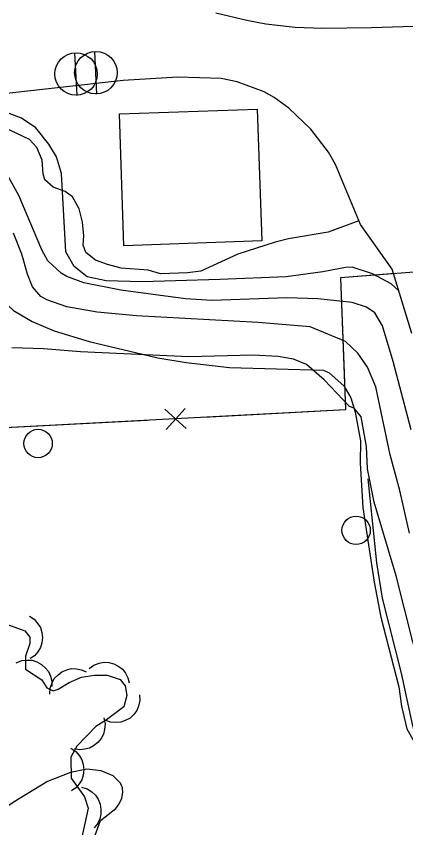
# Model space of a CAD drawing. Extents: x 336540 to 340074, y 5572036 to 5573747.
# Drawn here: x 337520.6 to 337548.1, y 5572898.9 to 5572956.1 of the extents above; entities that cross this region are included whole.
import ezdxf

# ---------------------------------------------------------------- set-up
doc = ezdxf.new("R2010")
doc.units = 0
for name, color, linetype in [('Niveau 19', 7, 'Continuous'), ('Niveau 2', 7, 'Continuous'), ('Niveau 27', 7, 'Continuous'), ('Niveau 31', 7, 'Continuous'), ('Niveau 36', 7, 'Continuous'), ('Niveau 37', 7, 'Continuous'), ('Niveau 4', 7, 'Continuous'), ('Niveau 44', 7, 'Continuous')]:
    doc.layers.add(name, color=color, linetype=linetype)

msp = doc.modelspace()

# ---------------------------------------------------------------- linework, layer by layer
at = {"layer": 'Niveau 19'}
for points in [[(337562.16, 5572956.15), (337560.94, 5572955.9), (337558.3, 5572955.71), (337545.69, 5572955.3), (337542.24, 5572955.25), (337540.31, 5572955.33), (337538.25, 5572955.57), (337536.89, 5572955.82), (337534.72, 5572956.34)], [(337548.54, 5572933.76), (337547.14, 5572938.29), (337544.91, 5572941.43), (337543.16, 5572945.66), (337542.67, 5572946.54), (337541.42, 5572948.16), (337539.87, 5572949.65), (337538.83, 5572950.39), (337538.12, 5572950.78), (337536.21, 5572951.49), (337535.08, 5572951.72), (337532.04, 5572951.83), (337528.17, 5572951.58), (337518.69, 5572950.53), (337512.43, 5572950.02), (337500.23, 5572949.39), (337481.56, 5572948.58), (337480.65, 5572948.69), (337480.11, 5572948.84), (337478.9, 5572949.49), (337477.76, 5572950.29), (337477.25, 5572950.74), (337476.44, 5572951.77), (337475.62, 5572953.45)]]:
    msp.add_lwpolyline(points, dxfattribs=at)
at = {"layer": 'Niveau 2'}
for points in [[(337544.8, 5572941.7), (337542.64, 5572940.89), (337539.84, 5572940.43), (337538.89, 5572940.19), (337536.27, 5572939.34), (337533.66, 5572938.15), (337532.71, 5572938.02), (337530.8, 5572937.97), (337529.95, 5572938.23), (337528.03, 5572938.35), (337527.07, 5572938.61), (337526.22, 5572938.93), (337525.54, 5572939.47), (337525.36, 5572939.98), (337525.4, 5572940.65), (337525.32, 5572941.6), (337525.07, 5572942.55), (337524.6, 5572943.39), (337524.09, 5572943.77), (337523.24, 5572944.08), (337522.66, 5572944.58), (337522.54, 5572945.02), (337522.46, 5572945.98), (337522.1, 5572946.87), (337521.58, 5572947.42), (337518.86, 5572948.7)], [(337548.5, 5572926.96), (337547.22, 5572931.79), (337546.46, 5572934.3), (337545.92, 5572935.22), (337545.33, 5572935.6), (337544.33, 5572935.93), (337541.9, 5572936.19), (337539.71, 5572936.27), (337534.46, 5572936.09), (337532.58, 5572936.19), (337528.01, 5572936.81), (337525.41, 5572937.32), (337524.21, 5572937.78), (337523.81, 5572938.01), (337522.86, 5572938.88), (337522.44, 5572939.66), (337520.83, 5572943.48), (337519.87, 5572945.17)], [(337548.38, 5572919.68), (337547.7, 5572922.7), (337547.01, 5572925.21), (337545.99, 5572930), (337545.41, 5572931.38), (337544.74, 5572932.36), (337543.87, 5572933.18), (337541.37, 5572934.23), (337537.71, 5572934.52), (337529.11, 5572935), (337526.34, 5572935.25), (337524.21, 5572935.63), (337522.79, 5572936.13), (337522.36, 5572936.36), (337521.79, 5572937.05), (337521.42, 5572937.93), (337521.04, 5572939.35), (337520.45, 5572940.83)], [(337545.35, 5572925.78), (337544.96, 5572927.88), (337544.46, 5572928.49), (337544.15, 5572928.62), (337542.36, 5572930.49), (337541.11, 5572931.56), (337540.19, 5572931.95), (337539.1, 5572932.13), (337537.34, 5572932.23), (337532.82, 5572932.11), (337525.16, 5572932.46), (337522.57, 5572932.68), (337520.33, 5572932.74)], [(337549.62, 5572898.45), (337550.37, 5572899.02), (337552.16, 5572900.76), (337552.36, 5572901.41), (337552.39, 5572902.39), (337552, 5572903.6), (337550.34, 5572907.17), (337549.33, 5572909.76), (337548.6, 5572912.02), (337547.44, 5572916.68), (337545.88, 5572921.87), (337545.42, 5572924.22), (337545.35, 5572925.78)], [(337526.2, 5572898.39), (337526.58, 5572899.42), (337527.66, 5572900.28), (337527.9, 5572900.61), (337528.08, 5572900.99), (337528.15, 5572901.39), (337528.13, 5572901.74), (337527.99, 5572902.06), (337527.48, 5572902.57), (337526.63, 5572902.94), (337525.61, 5572903.04), (337524.46, 5572902.82), (337522.85, 5572902.17), (337520.49, 5572900.74), (337516.72, 5572898.2)]]:
    msp.add_lwpolyline(points, dxfattribs=at)
at = {"layer": 'Niveau 27'}
for points in [[(337547.62, 5572936.77), (337547.07, 5572937.25), (337545.77, 5572937.97), (337544.33, 5572938.42), (337543.86, 5572938.41), (337542.27, 5572938.1), (337539.68, 5572937.76), (337535, 5572937.55), (337529.51, 5572937.4), (337526.98, 5572937.46), (337525.65, 5572937.75), (337524.71, 5572938.47), (337524.14, 5572939.5), (337523.82, 5572945.03), (337523.47, 5572946.2), (337522.93, 5572947.11), (337522.01, 5572948.25), (337521.01, 5572948.93), (337519.65, 5572949.45)], [(337475.55, 5572941.59), (337477.36, 5572941.36), (337479.59, 5572941.19), (337513.14, 5572942.51), (337515.69, 5572942.51), (337516.66, 5572942.23), (337517.77, 5572941.63), (337517.96, 5572941.31), (337518.62, 5572938.38), (337519.28, 5572936.91), (337520.07, 5572935.72), (337520.44, 5572935.38), (337521.76, 5572934.6), (337523.32, 5572933.95), (337525.77, 5572933.18), (337530.62, 5572932.04), (337532.61, 5572931.72), (337535.68, 5572931.37), (337542.31, 5572931.18), (337542.71, 5572930.98), (337543.75, 5572930.07), (337544.23, 5572929.22), (337544.53, 5572928.2)], [(337544.53, 5572928.2), (337544.92, 5572926.19), (337544.9, 5572924.61), (337545.08, 5572921.48), (337545.87, 5572916.23), (337546.34, 5572913.77), (337547.63, 5572908.85), (337547.8, 5572907.48), (337548.19, 5572905.89), (337550.01, 5572902.64), (337550.68, 5572901.89), (337551.72, 5572902), (337553.07, 5572903.76), (337553.06, 5572903.92)]]:
    msp.add_lwpolyline(points, dxfattribs=at)
at = {"layer": 'Niveau 31'}
msp.add_lwpolyline([(337527.91, 5572949.23), (337537.63, 5572949.56), (337537.95, 5572940.28), (337528.23, 5572939.94), (337527.91, 5572949.23)], dxfattribs=at)
at = {"layer": 'Niveau 36'}
for p, q in [((337524.93, 5572950.54), (337524.78, 5572953.53)), ((337526.33, 5572950.63), (337526.18, 5572953.62))]:
    msp.add_line(p, q, dxfattribs=at)
for centre, radius in [((337524.854, 5572952.048), 1.5), ((337526.254, 5572952.138), 1.5), ((337522.179, 5572926.001), 1), ((337544.609, 5572919.881), 1)]:
    msp.add_circle(centre, radius, dxfattribs=at)
at = {"layer": 'Niveau 37'}
for p, q in [((337531.12, 5572928.41), (337532.61, 5572927.07)), ((337532.54, 5572928.48), (337531.2, 5572926.99))]:
    msp.add_line(p, q, dxfattribs=at)
for points in [[(337543.85, 5572928.37), (337465.55, 5572924.24), (337460.25, 5573020.74), (337583.41, 5573028.11), (337588.84, 5572931.19), (337559.32, 5572929.42), (337558.81, 5572938.85), (337543.51, 5572937.69), (337543.85, 5572928.37)], [(337547.37, 5572937.98), (337543.51, 5572937.69), (337543.73, 5572931.56)], [(337543.73, 5572931.56), (337543.85, 5572928.37)], [(337543.85, 5572928.37), (337533.86, 5572927.84)], [(337529.87, 5572927.63), (337519.88, 5572927.11)]]:
    msp.add_lwpolyline(points, dxfattribs=at)
at = {"layer": 'Niveau 4'}
msp.add_lwpolyline([(337549.76, 5572902.35), (337548.61, 5572906.11), (337547.8, 5572909.81), (337546.47, 5572915.11), (337546.06, 5572917.6), (337545.45, 5572923.52)], dxfattribs=at)
at = {"layer": 'Niveau 44'}
for points in [[(337519.76, 5572913.33), (337521.24, 5572912.8), (337521.59, 5572912.36), (337521.6, 5572911.91), (337521.28, 5572911), (337521.3, 5572910.1), (337522.45, 5572909.34), (337522.8, 5572908.79), (337523.25, 5572908.57), (337523.59, 5572908.69), (337524.36, 5572909.16), (337525.25, 5572909.52), (337526.15, 5572909.66), (337527.05, 5572909.68), (337527.96, 5572909.36), (337528.31, 5572908.92), (337528.44, 5572908.25), (337528.23, 5572907.45), (337527.01, 5572906.52), (337526.24, 5572906.06), (337524.92, 5572904.67), (337524.49, 5572903.88), (337524.52, 5572902.41), (337525.45, 5572901.09), (337525.7, 5572900.3), (337525.19, 5572897.93)], [(337521.56, 5572913.84), (337521.91, 5572913.61), (337522.17, 5572913.3), (337522.35, 5572913.02), (337522.45, 5572912.68), (337522.49, 5572912.32), (337522.43, 5572911.94), (337522.35, 5572911.62), (337522.16, 5572911.32), (337521.92, 5572911.04), (337521.62, 5572910.84)], [(337520.64, 5572910.54), (337521.03, 5572910.7), (337521.43, 5572910.74), (337521.76, 5572910.72), (337522.09, 5572910.61), (337522.42, 5572910.43), (337522.7, 5572910.17), (337522.91, 5572909.93), (337523.05, 5572909.6), (337523.14, 5572909.24), (337523.14, 5572908.88)], [(337525.77, 5572910.13), (337526.11, 5572910.38), (337526.49, 5572910.52), (337526.81, 5572910.58), (337527.16, 5572910.56), (337527.52, 5572910.46), (337527.86, 5572910.28), (337528.12, 5572910.09), (337528.34, 5572909.81), (337528.51, 5572909.48), (337528.6, 5572909.13)], [(337523.01, 5572908.33), (337523.03, 5572908.75), (337523.16, 5572909.13), (337523.31, 5572909.43), (337523.56, 5572909.68), (337523.85, 5572909.9), (337524.21, 5572910.04), (337524.52, 5572910.13), (337524.88, 5572910.12), (337525.24, 5572910.05), (337525.57, 5572909.9)], [(337529.34, 5572908.29), (337529.36, 5572907.88), (337529.26, 5572907.48), (337529.14, 5572907.17), (337528.93, 5572906.9), (337528.66, 5572906.65), (337528.32, 5572906.47), (337528.01, 5572906.35), (337527.66, 5572906.33), (337527.29, 5572906.36), (337526.95, 5572906.48)], [(337526.81, 5572906.66), (337526.9, 5572906.25), (337526.86, 5572905.84), (337526.8, 5572905.52), (337526.63, 5572905.21), (337526.4, 5572904.92), (337526.09, 5572904.69), (337525.81, 5572904.53), (337525.47, 5572904.45), (337525.1, 5572904.42), (337524.74, 5572904.48)], [(337524.48, 5572904.52), (337524.83, 5572904.29), (337525.09, 5572903.98), (337525.27, 5572903.7), (337525.36, 5572903.37), (337525.4, 5572903), (337525.35, 5572902.62), (337525.27, 5572902.3), (337525.08, 5572902.01), (337524.83, 5572901.73), (337524.54, 5572901.52)], [(337525.23, 5572901.78), (337525.63, 5572901.66), (337525.97, 5572901.44), (337526.22, 5572901.22), (337526.41, 5572900.92), (337526.55, 5572900.58), (337526.6, 5572900.2), (337526.61, 5572899.88), (337526.52, 5572899.54), (337526.36, 5572899.2), (337526.14, 5572898.92)]]:
    msp.add_lwpolyline(points, dxfattribs=at)

doc.saveas('drawing.dxf')
